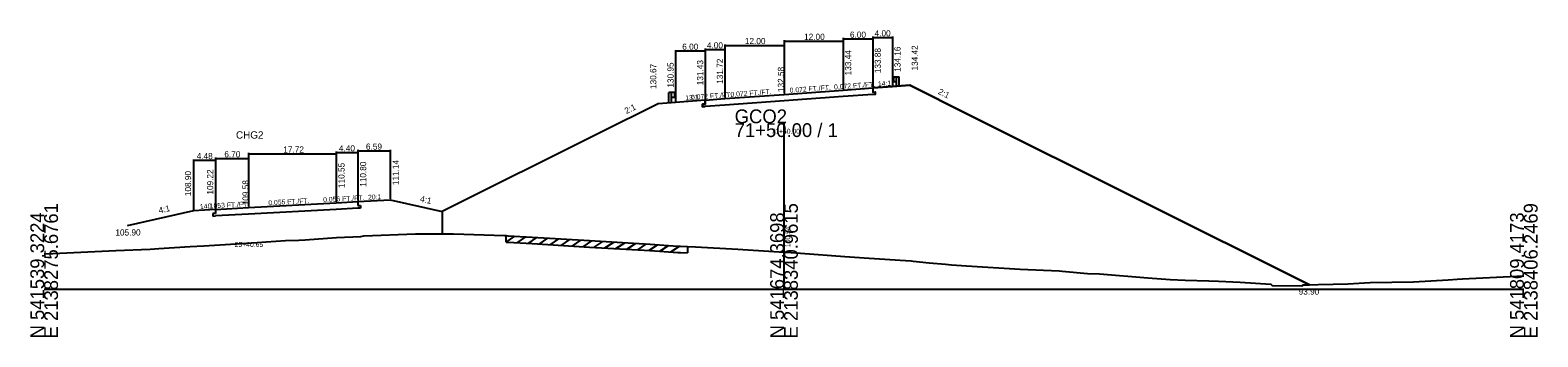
# Model space of a CAD drawing. Extents: x -14327 to 8886, y -10 to 39048.
# Drawn here: x 2997.2 to 3302.8, y 2990.3 to 3052.6 of the extents above; entities that cross this region are included whole.
import ezdxf

# ---------------------------------------------------------------- set-up
doc = ezdxf.new("R2010")
doc.units = 0
for name, color, linetype in [('Level 1', 7, 'Continuous'), ('Level 20', 7, 'Continuous'), ('Level 5', 7, 'Continuous'), ('Level 53', 7, 'Continuous'), ('Level 54', 7, 'Continuous'), ('Level 55', 7, 'Continuous'), ('Level 7', 7, 'Continuous'), ('RD_GPK_XS_Cell', 7, 'Continuous'), ('RD_XS_EwShp', 7, 'Continuous'), ('RD_XS_ExGround', 7, 'Continuous'), ('RD_XS_ExPaveRet', 7, 'Continuous'), ('RD_XS_Pave', 7, 'Continuous'), ('RD_XS_TX_Elev_EX', 7, 'Continuous'), ('RD_XS_TX_Elev_PR', 7, 'Continuous'), ('RD_XS_TX_Station', 7, 'Continuous')]:
    doc.layers.add(name, color=color, linetype=linetype)

msp = doc.modelspace()

# ---------------------------------------------------------------- linework, layer by layer
at = {"layer": 'Level 1'}
for p, q in [((3172.02, 3042.98), (3172.14, 3043.07)), ((3172.02, 3042.88), (3172.14, 3042.79)), ((3172.02, 3042.45), (3172.14, 3042.54)), ((3172.02, 3042.35), (3172.14, 3042.26)), ((3172.15, 3043.08), (3172.23, 3043.09)), ((3172.15, 3042.25), (3172.23, 3042.24)), ((3172.16, 3042.74), (3172.16, 3042.59)), ((3172.23, 3043.15), (3172.23, 3042.18)), ((3172.23, 3043.15), (3172.78, 3043.15)), ((3172.23, 3042.18), (3172.78, 3042.18)), ((3172.78, 3041.16), (3172.78, 3043.15)), ((3172.78, 3043.15), (3173.34, 3043.15)), ((3173.34, 3041.16), (3173.34, 3043.15)), ((3126.66, 3037.95), (3126.66, 3039.93)), ((3127.22, 3039.93), (3126.66, 3039.93)), ((3127.22, 3037.95), (3127.22, 3039.93)), ((3127.77, 3039.93), (3127.22, 3039.93)), ((3127.77, 3038.96), (3127.22, 3038.96)), ((3127.77, 3039.93), (3127.77, 3038.96)), ((3127.85, 3039.86), (3127.77, 3039.87)), ((3127.85, 3039.04), (3127.77, 3039.02)), ((3127.84, 3039.53), (3127.84, 3039.37)), ((3127.98, 3039.76), (3127.86, 3039.86)), ((3127.98, 3039.66), (3127.86, 3039.57)), ((3127.98, 3039.23), (3127.86, 3039.33)), ((3127.98, 3039.13), (3127.86, 3039.04))]:
    msp.add_line(p, q, dxfattribs=at)
for centre, radius, start, end in [((3172.07, 3042.93), 0.0651, 129.0336, 230.9663), ((3172.07, 3042.4), 0.0651, 129.0336, 230.9663), ((3172.09, 3042.59), 0.0651, 302.9895, 0), ((3172.15, 3043.05), 0.026, 90, 129.0505), ((3172.09, 3042.74), 0.0651, 0, 45), ((3172.15, 3042.28), 0.026, 230.9496, 270), ((3127.91, 3039.53), 0.0651, 135, 180), ((3127.91, 3039.37), 0.0651, 180, 237.0105), ((3127.85, 3039.84), 0.026, 50.9495, 90), ((3127.85, 3039.06), 0.026, 270, 309.0504), ((3127.93, 3039.71), 0.0651, 309.0337, 50.9664), ((3127.93, 3039.18), 0.0651, 309.0337, 50.9664)]:
    msp.add_arc(centre, radius, start, end, dxfattribs=at)
at = {"layer": 'Level 20'}
for p, q in [((3030.28, 3026.37), (3030.28, 3016.1)), ((3034.76, 3026.73), (3034.76, 3016.42)), ((3034.76, 3026.53), (3041.46, 3026.53)), ((3034.76, 3026.37), (3034.76, 3016.42)), ((3041.46, 3027.7), (3041.46, 3016.78)), ((3041.46, 3027.5), (3059.17, 3027.5)), ((3041.46, 3026.73), (3041.46, 3016.78)), ((3059.17, 3027.95), (3059.17, 3017.75)), ((3059.17, 3027.75), (3063.57, 3027.75)), ((3059.17, 3027.7), (3059.17, 3017.75)), ((3063.57, 3028.29), (3063.57, 3018)), ((3063.57, 3028.09), (3070.16, 3028.09)), ((3063.57, 3027.95), (3063.57, 3018)), ((3070.16, 3028.29), (3070.16, 3018.34)), ((3034.76, 3026.17), (3030.28, 3026.17)), ((3041.46, 3016.58), (3059.17, 3017.55)), ((3059.17, 3017.55), (3063.57, 3017.8)), ((3063.57, 3017.8), (3070.16, 3018.14)), ((3063.57, 3017.8), (3063.57, 3016.97)), ((3070.16, 3018.14), (3080.66, 3015.75)), ((3030.28, 3015.9), (3016.86, 3012.9)), ((3034.76, 3016.22), (3030.28, 3015.9)), ((3034.76, 3015.39), (3034.2, 3015.36)), ((3034.2, 3015.36), (3034.2, 3014.86)), ((3034.2, 3014.86), (3034.76, 3014.89)), ((3034.76, 3016.22), (3041.46, 3016.58)), ((3034.76, 3016.22), (3034.76, 3015.39)), ((3041.46, 3015.25), (3034.76, 3014.89)), ((3059.17, 3016.22), (3041.46, 3015.25)), ((3063.57, 3016.47), (3059.17, 3016.22)), ((3063.57, 3016.97), (3064.12, 3016.99)), ((3064.12, 3016.49), (3063.57, 3016.47)), ((3064.12, 3016.99), (3064.12, 3016.49))]:
    msp.add_line(p, q, dxfattribs=at)
at = {"layer": 'Level 5'}
for p, q in [((3162, 3039.11), (3150, 3038.25)), ((3168, 3039.54), (3162, 3039.11)), ((3168, 3040.88), (3168, 3040.04)), ((3168, 3040.04), (3168.5, 3040.08)), ((3168.5, 3039.58), (3168, 3039.54)), ((3168.5, 3040.08), (3168.5, 3039.58)), ((3134, 3037.59), (3133.5, 3037.56)), ((3133.5, 3037.56), (3133.5, 3037.06)), ((3133.5, 3037.06), (3134, 3037.09)), ((3134, 3038.43), (3134, 3037.59)), ((3138, 3037.38), (3134, 3037.09)), ((3150, 3038.25), (3138, 3037.38))]:
    msp.add_line(p, q, dxfattribs=at)
at = {"layer": 'Level 54'}
for p, q in [((3162, 3051.03), (3162, 3040.64)), ((3162, 3050.83), (3168, 3050.83)), ((3168, 3051.31), (3168, 3041.08)), ((3168, 3051.11), (3172, 3051.11)), ((3168, 3051.03), (3168, 3041.08)), ((3172, 3051.31), (3172, 3041.36)), ((3128, 3048.58), (3128, 3038.15)), ((3134, 3048.38), (3128, 3048.38)), ((3134, 3048.87), (3134, 3038.63)), ((3134, 3048.67), (3138, 3048.67)), ((3134, 3048.58), (3134, 3038.63)), ((3138, 3049.73), (3138, 3038.92)), ((3138, 3049.53), (3150, 3049.53)), ((3138, 3048.87), (3138, 3038.92)), ((3150, 3050.59), (3150, 3039.78)), ((3150, 3050.39), (3162, 3050.39)), ((3150, 3049.73), (3150, 3039.78)), ((3162, 3050.59), (3162, 3040.64))]:
    msp.add_line(p, q, dxfattribs=at)
at = {"layer": 'Level 7'}
for p, q in [((3168, 3040.88), (3172, 3041.16)), ((3172, 3041.16), (3175.5, 3041.42)), ((3175.5, 3041.42), (3187.5, 3035.42)), ((3124.5, 3037.67), (3112.5, 3031.67)), ((3128, 3037.95), (3124.5, 3037.67)), ((3134, 3038.43), (3128, 3037.95)), ((3187.5, 3035.42), (3256.52, 3000.9)), ((3112.5, 3031.67), (3080.66, 3015.75)), ((3080.66, 3015.75), (3080.66, 3011.23))]:
    msp.add_line(p, q, dxfattribs=at)
at = {"layer": 'RD_GPK_XS_Cell'}
for p, q in [((3150, 3000), (3150, 3033.71)), ((3000, 3000), (3150, 3000)), ((3150, 3000), (3300, 3000))]:
    msp.add_line(p, q, dxfattribs=at)
at = {"layer": 'RD_XS_EwShp'}
msp.add_lwpolyline([(3080.66, 3011.23), (3082.97, 3011.24), (3093.33, 3010.9), (3093.68, 3010.88), (3094, 3010.86), (3098.92, 3010.56), (3110.55, 3009.86), (3122.86, 3009.14), (3128.48, 3008.76), (3129.03, 3008.73), (3130.46, 3008.67), (3132.04, 3008.6), (3140.65, 3008.14), (3150.03, 3007.54), (3151.48, 3007.46), (3153.34, 3007.34), (3162.31, 3006.66), (3167.28, 3006.3), (3174.6, 3005.82), (3175.76, 3005.74), (3176.2, 3005.69), (3179.41, 3005.35), (3182.75, 3005.06), (3183.97, 3004.97), (3187.03, 3004.77), (3197.9, 3004.1), (3205.82, 3003.71), (3206.38, 3003.66), (3211.52, 3003.18), (3213.95, 3003.09), (3223.78, 3002.29), (3228.27, 3001.94), (3231.32, 3001.85), (3236.14, 3001.69), (3238.06, 3001.66), (3242.51, 3001.46), (3248.7, 3000.99), (3248.95, 3000.74), (3255.02, 3000.65), (3255.31, 3000.88), (3256.52, 3000.9), (3187.5, 3035.42), (3175.5, 3041.42), (3172, 3041.16), (3168, 3040.88), (3168, 3040.04), (3168.5, 3040.08), (3168.5, 3039.58), (3168, 3039.54), (3162, 3039.11), (3150, 3038.25), (3138, 3037.38), (3134, 3037.09), (3133.5, 3037.06), (3133.5, 3037.56), (3134, 3037.59), (3134, 3038.43), (3128, 3037.95), (3124.5, 3037.67), (3112.5, 3031.67), (3080.66, 3015.75)], close=True, dxfattribs=at)
at = {"layer": 'RD_XS_ExGround'}
for p, q in [((3064.84, 3010.87), (3075.3, 3011.22)), ((3075.3, 3011.22), (3075.67, 3011.23)), ((3075.67, 3011.23), (3082.97, 3011.24)), ((3082.97, 3011.24), (3093.33, 3010.9)), ((3014.5, 3007.85), (3021.52, 3008.15)), ((3021.52, 3008.15), (3023.24, 3008.24)), ((3023.24, 3008.24), (3029.63, 3008.66)), ((3029.63, 3008.66), (3032.35, 3008.78)), ((3032.35, 3008.78), (3038.85, 3009.21)), ((3038.85, 3009.21), (3043.18, 3009.48)), ((3043.18, 3009.48), (3045.04, 3009.61)), ((3045.04, 3009.61), (3048.94, 3009.86)), ((3048.94, 3009.86), (3051.61, 3009.99)), ((3051.61, 3009.99), (3052.94, 3010.04)), ((3052.94, 3010.04), (3059.3, 3010.49)), ((3059.3, 3010.49), (3064.21, 3010.73)), ((3064.21, 3010.73), (3064.84, 3010.87)), ((3093.33, 3010.9), (3093.68, 3010.88)), ((3093.68, 3010.88), (3094, 3010.86)), ((3094, 3010.86), (3098.92, 3010.56)), ((3098.92, 3010.56), (3110.55, 3009.86)), ((3110.55, 3009.86), (3122.86, 3009.14)), ((3122.86, 3009.14), (3128.48, 3008.76)), ((3128.48, 3008.76), (3129.03, 3008.73)), ((3129.03, 3008.73), (3130.46, 3008.67)), ((3130.46, 3008.67), (3132.04, 3008.6)), ((3132.04, 3008.6), (3140.65, 3008.14)), ((3140.65, 3008.14), (3150.03, 3007.54)), ((3000, 3007.17), (3001.74, 3007.25)), ((3001.74, 3007.25), (3014.5, 3007.85)), ((3150.03, 3007.54), (3151.48, 3007.46)), ((3151.48, 3007.46), (3153.34, 3007.34)), ((3153.34, 3007.34), (3162.31, 3006.66)), ((3162.31, 3006.66), (3167.28, 3006.3)), ((3167.28, 3006.3), (3174.6, 3005.82)), ((3174.6, 3005.82), (3175.76, 3005.74)), ((3175.76, 3005.74), (3176.2, 3005.69)), ((3176.2, 3005.69), (3179.41, 3005.35)), ((3179.41, 3005.35), (3182.75, 3005.06)), ((3182.75, 3005.06), (3183.97, 3004.97)), ((3183.97, 3004.97), (3187.03, 3004.77)), ((3187.03, 3004.77), (3197.9, 3004.1)), ((3197.9, 3004.1), (3205.82, 3003.71)), ((3205.82, 3003.71), (3206.38, 3003.66)), ((3206.38, 3003.66), (3211.52, 3003.18)), ((3211.52, 3003.18), (3213.95, 3003.09)), ((3213.95, 3003.09), (3223.78, 3002.29)), ((3223.78, 3002.29), (3228.27, 3001.94)), ((3228.27, 3001.94), (3231.32, 3001.85)), ((3231.32, 3001.85), (3236.14, 3001.69)), ((3277.65, 3001.51), (3284.65, 3001.91)), ((3284.65, 3001.91), (3286.51, 3002.01)), ((3286.51, 3002.01), (3287.56, 3002.11)), ((3287.56, 3002.11), (3298.55, 3002.66)), ((3298.55, 3002.66), (3300, 3002.69)), ((3236.14, 3001.69), (3238.06, 3001.66)), ((3238.06, 3001.66), (3242.51, 3001.46)), ((3242.51, 3001.46), (3248.7, 3000.99)), ((3248.7, 3000.99), (3248.95, 3000.74)), ((3248.95, 3000.74), (3255.02, 3000.65)), ((3255.02, 3000.65), (3255.31, 3000.88)), ((3255.31, 3000.88), (3264.33, 3001.09)), ((3264.33, 3001.09), (3268.87, 3001.37)), ((3268.87, 3001.37), (3277.65, 3001.51))]:
    msp.add_line(p, q, dxfattribs=at)
at = {"layer": 'RD_XS_ExPaveRet'}
for p, q in [((3093.68, 3009.58), (3093.68, 3010.88)), ((3093.68, 3009.58), (3095.44, 3010.77)), ((3093.68, 3009.58), (3094, 3009.56)), ((3094, 3009.56), (3098.92, 3009.26)), ((3095.9, 3009.44), (3097.67, 3010.63)), ((3098.13, 3009.31), (3099.89, 3010.5)), ((3098.92, 3009.26), (3110.55, 3008.56)), ((3100.35, 3009.17), (3102.12, 3010.36)), ((3102.58, 3009.04), (3104.35, 3010.23)), ((3104.8, 3008.9), (3106.57, 3010.09)), ((3107.02, 3008.77), (3108.79, 3009.96)), ((3109.25, 3008.63), (3111.02, 3009.83)), ((3110.55, 3008.56), (3122.86, 3007.84)), ((3111.47, 3008.5), (3113.25, 3009.7)), ((3113.7, 3008.37), (3115.48, 3009.57)), ((3115.92, 3008.24), (3117.7, 3009.44)), ((3118.15, 3008.12), (3119.92, 3009.31)), ((3120.37, 3007.99), (3122.15, 3009.18)), ((3122.6, 3007.86), (3124.35, 3009.04)), ((3124.82, 3007.71), (3126.57, 3008.89)), ((3127.05, 3007.56), (3128.8, 3008.74)), ((3130.46, 3008.67), (3130.46, 3007.37)), ((3122.86, 3007.84), (3128.48, 3007.46)), ((3128.48, 3007.46), (3129.03, 3007.43)), ((3129.03, 3007.43), (3130.46, 3007.37))]:
    msp.add_line(p, q, dxfattribs=at)
at = {"layer": 'RD_XS_Pave'}
for p, q in [((3134, 3038.43), (3138, 3038.72)), ((3138, 3038.72), (3150, 3039.58)), ((3150, 3039.58), (3162, 3040.44)), ((3162, 3040.44), (3168, 3040.88))]:
    msp.add_line(p, q, dxfattribs=at)

# ---------------------------------------------------------------- texts
at = {"layer": 'Level 20'}
for s, height, p in [('CHG2', 1.5, (3038.89, 3030.58)), ('6.59', 1.25, (3065.24, 3028.34)), ('4.48', 1.25, (3030.92, 3026.42)), ('6.70', 1.25, (3036.53, 3026.78)), ('17.72', 1.25, (3048.48, 3027.75)), ('4.40', 1.25, (3059.76, 3028)), ('105.90', 1.25, (3014.44, 3010.9)), ('25+40.65', 1, (3038.62, 3008.58))]:
    msp.add_text(s, height=height, dxfattribs=at).set_placement(p)
for s, height, rotation, p in [('108.90', 1.25, 90, (3029.79, 3018.9)), ('109.22', 1.25, 90, (3034.27, 3019.22)), ('110.55', 1.25, 90, (3060.9, 3020.55)), ('110.80', 1.25, 90, (3065.29, 3020.8)), ('111.14', 1.25, 90, (3071.89, 3021.14)), (' 109.58', 1.25, 90, (3041.46, 3016.58)), ('14:1', 1, 4.0896, (3031.61, 3016.25)), ('0.053 FT./FT.', 1, 3.0531, (3033.22, 3016.39)), ('0.055 FT./FT.', 1, 3.1397, (3045.47, 3017.05)), ('0.056 FT./FT.', 1, 3.2118, (3056.59, 3017.66)), ('20:1', 1, 2.9246, (3065.69, 3018.16)), ('4:1', 1.25, 347.1776, (3076.12, 3017.81)), ('4:1', 1.25, 12.5949, (3023.35, 3015.38))]:
    msp.add_text(s, height=height, rotation=rotation, dxfattribs=at).set_placement(p)
at = {"layer": 'Level 53'}
for s, rotation, p in [('133.44', 90, (3163.62, 3043.44)), ('133.88', 90, (3169.63, 3043.88)), ('134.16', 90, (3173.63, 3044.16)), ('134.42', 90, (3177.13, 3044.42)), ('130.67', 90, (3124.12, 3040.67)), ('130.95', 90, (3127.62, 3040.95)), ('131.43', 90, (3133.62, 3041.43)), ('131.72', 90, (3137.63, 3041.72)), ('2:1', 333.4349, (3181.11, 3039.73)), ('2:1', 26.5651, (3118.05, 3035.56))]:
    msp.add_text(s, height=1.25, rotation=rotation, dxfattribs=at).set_placement(p)
msp.add_text('93.90', height=1.25, dxfattribs=at).set_placement((3254.34, 2998.9))
at = {"layer": 'Level 54'}
for s, p in [('12.00', (3142.07, 3049.78)), ('12.00', (3154.07, 3050.64)), ('6.00', (3163.37, 3051.08)), ('4.00', (3168.37, 3051.36)), ('6.00', (3129.37, 3048.63)), ('4.00', (3134.37, 3048.92))]:
    msp.add_text(s, height=1.25, dxfattribs=at).set_placement(p)
at = {"layer": 'Level 55'}
for s, rotation, p in [('0.072 FT./FT.', 4.1182, (3160.18, 3040.56)), ('14:1', 4.1182, (3169.08, 3041.2)), ('13:1', 4.5739, (3130.03, 3038.36)), ('0.072 FT./FT.', 4.1182, (3131.18, 3038.47)), ('0.072 FT./FT.', 4.1182, (3139.18, 3039.05)), ('0.072 FT./FT.', 4.1182, (3151.18, 3039.91))]:
    msp.add_text(s, height=1, rotation=rotation, dxfattribs=at).set_placement(p)
at = {"layer": 'RD_GPK_XS_Cell'}
for s, p in [('GCO2', (3140, 3033.71)), ('71+50.00 / 1', (3140, 3030.91))]:
    msp.add_text(s, height=2.8, dxfattribs=at).set_placement(p)
for s, p in [('E 2138275.6761', (3002.8, 2990)), ('E 2138340.9615', (3152.8, 2990)), ('E 2138406.2469', (3302.8, 2990)), ('N 541539.3224', (3000, 2990)), ('N 541674.3698', (3150, 2990)), ('N 541809.4173', (3300, 2990))]:
    msp.add_text(s, height=2.8, rotation=90, dxfattribs=at).set_placement(p)
at = {"layer": 'RD_XS_TX_Elev_EX'}
msp.add_text('100.54', height=1, rotation=90, dxfattribs=at).set_placement((3151.25, 3008.54))
at = {"layer": 'RD_XS_TX_Elev_PR'}
msp.add_text(' 132.58', height=1.25, rotation=90, dxfattribs=at).set_placement((3150, 3039.58))
at = {"layer": 'RD_XS_TX_Station'}
msp.add_text('71+50.00', height=1, dxfattribs=at).set_placement((3147.44, 3031.58))

doc.saveas('drawing.dxf')
